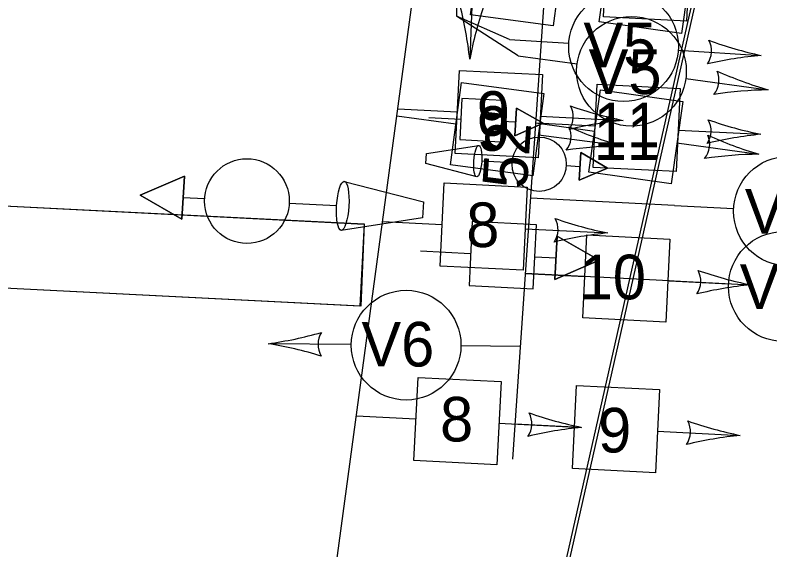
# Model space of a CAD drawing. Extents: x 647787 to 668496, y 640478 to 654412.
# Drawn here: x 659804.4 to 659859.5, y 647427.8 to 647466.8 of the extents above; entities that cross this region are included whole.
import ezdxf

# ---------------------------------------------------------------- set-up
doc = ezdxf.new("R2010")
doc.units = 0
for name, color, linetype in [('T_EXIST SIGNAL HEAD', 7, 'Continuous'), ('T_EXIST_SIGNAL_HEAD_STAGE 2', 7, 'Continuous'), ('TEMP_DETECTION ZONE_Stage 2', 7, 'Continuous'), ('TEMP_DETECTION ZONE_STAGE 3', 7, 'Continuous'), ('TEMP_DETECTION_ZONE_STAGE 5', 7, 'Continuous'), ('TEMP_SIGNAL_HEAD_STAGE 1A', 7, 'Continuous'), ('TEMP_SIGNAL_HEAD_STAGE 2', 7, 'Continuous'), ('TEMP_SIGNAL_HEAD_Stage 3', 7, 'Continuous'), ('TEMP_SIGNAL_HEAD_STAGE 5', 7, 'Continuous'), ('TEMP_SIGNAL_POLES_STAGE 1A', 7, 'Continuous'), ('TEMP_SIGNAL_POLES_STAGE 1B', 7, 'Continuous'), ('TEMP_SIGNAL_POLES_STAGE 2', 7, 'Continuous'), ('TEMP_SIGNAL_POLES_STAGE 3', 7, 'Continuous'), ('TEMP_SIGNAL_POLES_STAGE 5', 7, 'Continuous'), ('TEXT_TEMP_SIGNAL_POLES_STAGE 2', 7, 'Continuous'), ('TEXT_TEMP_SIGNAL_POLES_STAGE 3', 7, 'Continuous'), ('TEXT_TEMP_SIGNAL_POLES_STAGE 4', 7, 'Continuous'), ('TEXT_TEMP_SIGNAL_POLES_STAGE 5', 7, 'Continuous')]:
    doc.layers.add(name, color=color, linetype=linetype)

msp = doc.modelspace()

# ---------------------------------------------------------------- linework, layer by layer
at = {"layer": 'T_EXIST SIGNAL HEAD'}
for points in [[(659837.04, 647460.685), (659836.887, 647457.689), (659839.884, 647457.537), (659840.036, 647460.533)], [(659837.04, 647460.685), (659836.887, 647457.689), (659839.884, 647457.537), (659840.036, 647460.533)], [(659837.04, 647460.685), (659836.887, 647457.689), (659839.884, 647457.537), (659840.036, 647460.533)], [(659837.04, 647460.685), (659836.887, 647457.689), (659839.884, 647457.537), (659840.036, 647460.533)], [(659842.972, 647458.882), (659841.01, 647459.994), (659840.907, 647457.974)], [(659842.972, 647458.882), (659841.01, 647459.994), (659840.907, 647457.974)], [(659842.972, 647458.882), (659841.01, 647459.994), (659840.907, 647457.974)], [(659842.972, 647458.882), (659841.01, 647459.994), (659840.907, 647457.974)], [(659847.662, 647455.617), (659845.711, 647456.75), (659845.588, 647454.731)], [(659847.662, 647455.617), (659845.711, 647456.75), (659845.588, 647454.731)]]:
    msp.add_lwpolyline(points, close=True, dxfattribs=at)
for points in [[(659840.907, 647457.974), (659841.01, 647459.994), (659842.972, 647458.882), (659840.907, 647457.974)], [(659840.907, 647457.974), (659841.01, 647459.994), (659842.972, 647458.882), (659840.907, 647457.974)], [(659840.907, 647457.974), (659841.01, 647459.994), (659842.972, 647458.882), (659840.907, 647457.974)], [(659840.907, 647457.974), (659841.01, 647459.994), (659842.972, 647458.882), (659840.907, 647457.974)], [(659834.622, 647459.306), (659836.963, 647459.187)], [(659834.622, 647459.306), (659836.963, 647459.187)], [(659834.622, 647459.306), (659836.963, 647459.187)], [(659834.622, 647459.306), (659836.963, 647459.187)], [(659839.96, 647459.035), (659840.958, 647458.984)], [(659839.96, 647459.035), (659840.958, 647458.984)], [(659839.96, 647459.035), (659840.958, 647458.984)], [(659839.96, 647459.035), (659840.958, 647458.984)], [(659834.462, 647456.684), (659838.267, 647457.27)], [(659834.462, 647456.684), (659838.267, 647457.27)], [(659834.415, 647455.938), (659834.462, 647456.684)], [(659834.415, 647455.938), (659834.462, 647456.684)], [(659845.588, 647454.731), (659845.711, 647456.75), (659847.662, 647455.617), (659845.588, 647454.731)], [(659845.588, 647454.731), (659845.711, 647456.75), (659847.662, 647455.617), (659845.588, 647454.731)], [(659838.123, 647454.978), (659834.415, 647455.938)], [(659838.123, 647454.978), (659834.415, 647455.938)], [(659840.696, 647455.999), (659838.481, 647456.109)], [(659840.696, 647455.999), (659838.481, 647456.109)], [(659844.651, 647455.802), (659845.649, 647455.741)], [(659844.651, 647455.802), (659845.649, 647455.741)]]:
    msp.add_lwpolyline(points, dxfattribs=at)
msp.add_circle((659842.674, 647455.9), 1.98, dxfattribs=at)
msp.add_circle((659842.674, 647455.9), 1.98, dxfattribs=at)
msp.add_ellipse((659838.195, 647456.124), major_axis=(0.072, 1.146), ratio=0.249111, dxfattribs=at)
msp.add_ellipse((659838.195, 647456.124), major_axis=(0.072, 1.146), ratio=0.249111, dxfattribs=at)
at = {"layer": 'T_EXIST_SIGNAL_HEAD_STAGE 2'}
for points in [[(659813.58, 647453.65), (659816.622, 647451.883), (659816.815, 647455.034)], [(659813.58, 647453.65), (659816.622, 647451.883), (659816.815, 647455.034)], [(659837.795, 647451.727), (659837.558, 647447.053), (659842.232, 647446.816), (659842.469, 647451.49)], [(659837.795, 647451.727), (659837.558, 647447.053), (659842.232, 647446.816), (659842.469, 647451.49)], [(659837.795, 647451.727), (659837.558, 647447.053), (659842.232, 647446.816), (659842.469, 647451.49)], [(659837.795, 647451.727), (659837.558, 647447.053), (659842.232, 647446.816), (659842.469, 647451.49)], [(659847.049, 647448.914), (659843.989, 647450.65), (659843.829, 647447.497)], [(659847.049, 647448.914), (659843.989, 647450.65), (659843.829, 647447.497)], [(659847.049, 647448.914), (659843.989, 647450.65), (659843.829, 647447.497)], [(659847.049, 647448.914), (659843.989, 647450.65), (659843.829, 647447.497)]]:
    msp.add_lwpolyline(points, close=True, dxfattribs=at)
for points in [[(659816.815, 647455.034), (659816.622, 647451.883), (659813.58, 647453.65), (659816.815, 647455.034)], [(659816.815, 647455.034), (659816.622, 647451.883), (659813.58, 647453.65), (659816.815, 647455.034)], [(659828.459, 647454.649), (659834.245, 647453.152)], [(659828.459, 647454.649), (659834.245, 647453.152)], [(659818.276, 647453.363), (659816.719, 647453.458)], [(659818.276, 647453.363), (659816.719, 647453.458)], [(659824.446, 647453.056), (659827.902, 647452.884)], [(659824.446, 647453.056), (659827.902, 647452.884)], [(659834.245, 647453.152), (659834.172, 647451.988)], [(659834.245, 647453.152), (659834.172, 647451.988)], [(659834.172, 647451.988), (659828.236, 647451.074)], [(659834.172, 647451.988), (659828.236, 647451.074)], [(659843.829, 647447.497), (659843.989, 647450.65), (659847.049, 647448.914), (659843.829, 647447.497)], [(659843.829, 647447.497), (659843.989, 647450.65), (659847.049, 647448.914), (659843.829, 647447.497)], [(659843.829, 647447.497), (659843.989, 647450.65), (659847.049, 647448.914), (659843.829, 647447.497)], [(659843.829, 647447.497), (659843.989, 647450.65), (659847.049, 647448.914), (659843.829, 647447.497)], [(659834.024, 647449.576), (659837.677, 647449.39)], [(659834.024, 647449.576), (659837.677, 647449.39)], [(659834.024, 647449.576), (659837.677, 647449.39)], [(659834.024, 647449.576), (659837.677, 647449.39)], [(659842.351, 647449.153), (659843.909, 647449.074)], [(659842.351, 647449.153), (659843.909, 647449.074)], [(659842.351, 647449.153), (659843.909, 647449.074)], [(659842.351, 647449.153), (659843.909, 647449.074)]]:
    msp.add_lwpolyline(points, dxfattribs=at)
msp.add_circle((659821.361, 647453.21), 3.089, dxfattribs=at)
msp.add_circle((659821.361, 647453.21), 3.089, dxfattribs=at)
msp.add_ellipse((659828.347, 647452.862), major_axis=(-0.112, -1.788), ratio=0.249111, dxfattribs=at)
msp.add_ellipse((659828.347, 647452.862), major_axis=(-0.112, -1.788), ratio=0.249111, dxfattribs=at)
at = {"layer": 'TEMP_DETECTION ZONE_Stage 2'}
for p, q in [((659779.974, 647454.075), (659829.909, 647451.539)), ((659829.909, 647451.539), (659829.605, 647445.546)), ((659829.605, 647445.546), (659779.669, 647448.082))]:
    msp.add_line(p, q, dxfattribs=at)
at = {"layer": 'TEMP_DETECTION ZONE_STAGE 3'}
for p, q in [((659779.974, 647454.075), (659829.909, 647451.539)), ((659829.909, 647451.539), (659829.605, 647445.546)), ((659829.605, 647445.546), (659779.669, 647448.082))]:
    msp.add_line(p, q, dxfattribs=at)
at = {"layer": 'TEMP_DETECTION_ZONE_STAGE 5'}
for p, q in [((659779.974, 647454.075), (659829.912, 647451.538)), ((659779.974, 647454.075), (659829.912, 647451.538)), ((659829.912, 647451.538), (659829.676, 647445.543)), ((659829.912, 647451.538), (659829.676, 647445.543)), ((659829.676, 647445.543), (659779.737, 647448.079)), ((659829.676, 647445.543), (659779.737, 647448.079))]:
    msp.add_line(p, q, dxfattribs=at)
at = {"layer": 'TEMP_SIGNAL_HEAD_STAGE 1A'}
for p, q in [((659857.619, 647484.469), (659834.309, 647381.543)), ((659857.619, 647484.469), (659834.309, 647381.543)), ((659857.619, 647484.469), (659834.309, 647381.543)), ((659857.876, 647484.469), (659834.562, 647381.53)), ((659857.876, 647484.469), (659834.562, 647381.53)), ((659857.876, 647484.469), (659834.562, 647381.53))]:
    msp.add_line(p, q, dxfattribs=at)
at = {"layer": 'TEMP_SIGNAL_HEAD_STAGE 2'}
for p, q in [((659836.648, 647491.699), (659836.648, 647466.699)), ((659840.515, 647465), (659836.648, 647466.699)), ((659840.515, 647465), (659844.837, 647464.723)), ((659852.82, 647464.212), (659858.873, 647463.824)), ((659832.362, 647459.925), (659836.704, 647459.705)), ((659842.759, 647459.398), (659848.792, 647459.091)), ((659831.256, 647451.721), (659835.597, 647451.5)), ((659841.652, 647451.193), (659847.685, 647450.887))]:
    msp.add_line(p, q, dxfattribs=at)
for points in [[(659836.55, 647456.676), (659836.857, 647462.733), (659842.913, 647462.426), (659842.605, 647456.369)], [(659835.443, 647448.472), (659835.751, 647454.529), (659841.806, 647454.221), (659841.499, 647448.165)]]:
    msp.add_lwpolyline(points, close=True, dxfattribs=at)
msp.add_circle((659848.829, 647464.468), 4, dxfattribs=at)
for centre, radius, start, end in [((659853.617, 647464.16), 1.629, 324.4869, 28.1816), ((659865.132, 647492.621), 29.47, 249.9979, 257.736), ((659861.417, 647434.462), 29.472, 94.9536, 102.6917), ((659843.532, 647459.358), 1.629, 325.2481, 28.9427), ((659854.674, 647487.97), 29.472, 250.749, 258.4871), ((659851.721, 647429.765), 29.472, 95.7037, 103.4418), ((659842.425, 647451.153), 1.629, 325.2481, 28.9427), ((659853.567, 647479.765), 29.472, 250.749, 258.4871), ((659850.614, 647421.56), 29.472, 95.7037, 103.4418)]:
    msp.add_arc(centre, radius, start, end, dxfattribs=at)
at = {"layer": 'TEMP_SIGNAL_HEAD_Stage 3'}
for p, q in [((659836.648, 647491.699), (659836.648, 647466.699)), ((659841.152, 647463.797), (659836.648, 647466.699)), ((659841.152, 647463.797), (659845.443, 647463.214)), ((659853.37, 647462.135), (659859.379, 647461.317)), ((659832.295, 647459.428), (659836.604, 647458.852)), ((659842.614, 647458.049), (659848.601, 647457.25)), ((659829.344, 647437.549), (659833.685, 647437.329)), ((659839.741, 647437.022), (659845.773, 647436.716))]:
    msp.add_line(p, q, dxfattribs=at)
for points in [[(659837.676, 647466.784), (659838.483, 647472.794), (659844.492, 647471.988), (659843.685, 647465.977)], [(659836.203, 647455.847), (659837.006, 647461.858), (659843.015, 647461.055), (659842.212, 647455.044)], [(659833.532, 647434.301), (659833.839, 647440.357), (659839.894, 647440.05), (659839.587, 647433.993)]]:
    msp.add_lwpolyline(points, close=True, dxfattribs=at)
msp.add_circle((659849.407, 647462.674), 4, dxfattribs=at)
for centre, radius, start, end in [((659854.161, 647462.027), 1.629, 320.4041, 24.0987), ((659867.674, 647489.596), 29.47, 245.915, 253.6531), ((659859.827, 647431.849), 29.472, 90.8707, 98.6088), ((659843.381, 647457.946), 1.629, 320.5437, 24.2383), ((659856.832, 647485.548), 29.472, 246.0446, 253.7827), ((659849.115, 647427.781), 29.472, 90.9993, 98.7375), ((659840.514, 647436.982), 1.629, 325.2481, 28.9427), ((659851.656, 647465.594), 29.472, 250.749, 258.4871), ((659848.703, 647407.389), 29.472, 95.7037, 103.4418)]:
    msp.add_arc(centre, radius, start, end, dxfattribs=at)
at = {"layer": 'TEMP_SIGNAL_HEAD_STAGE 5'}
for p, q in [((659842.416, 647458.914), (659846.721, 647458.309)), ((659842.416, 647458.914), (659846.757, 647458.694)), ((659852.812, 647458.386), (659858.845, 647458.08)), ((659852.725, 647457.466), (659858.706, 647456.625)), ((659852.534, 647452.893), (659842.04, 647453.426)), ((659852.534, 647452.893), (659856.859, 647452.674)), ((659852.158, 647447.405), (659841.664, 647447.938)), ((659841.664, 647447.938), (659846.006, 647447.718)), ((659852.061, 647447.41), (659858.093, 647447.104)), ((659852.158, 647447.405), (659856.483, 647447.186)), ((659828.97, 647442.748), (659822.906, 647442.811)), ((659828.97, 647442.748), (659822.906, 647442.811)), ((659841.3, 647442.62), (659836.97, 647442.665)), ((659841.3, 647442.62), (659836.97, 647442.665)), ((659840.912, 647436.962), (659845.254, 647436.742)), ((659840.912, 647436.962), (659845.254, 647436.742)), ((659851.309, 647436.434), (659857.342, 647436.128)), ((659851.309, 647436.434), (659857.342, 647436.128))]:
    msp.add_line(p, q, dxfattribs=at)
for points in [[(659847.05, 647466.282), (659847.894, 647472.287), (659853.898, 647471.443), (659853.054, 647465.438)], [(659847.355, 647466.641), (659847.663, 647472.698), (659853.718, 647472.391), (659853.411, 647466.334)], [(659846.299, 647455.306), (659847.142, 647461.312), (659853.147, 647460.468), (659852.303, 647454.463)], [(659846.604, 647455.665), (659846.911, 647461.722), (659852.966, 647461.415), (659852.659, 647455.358)], [(659845.852, 647444.689), (659846.159, 647450.746), (659852.214, 647450.439), (659851.907, 647444.382)], [(659845.1, 647433.713), (659845.407, 647439.77), (659851.463, 647439.463), (659851.155, 647433.406)], [(659845.1, 647433.713), (659845.407, 647439.77), (659851.463, 647439.463), (659851.155, 647433.406)]]:
    msp.add_lwpolyline(points, close=True, dxfattribs=at)
for centre in [(659860.854, 647452.471), (659860.478, 647446.983), (659832.97, 647442.706), (659832.97, 647442.706)]:
    msp.add_circle(centre, 4, dxfattribs=at)
for centre, radius, start, end in [((659853.585, 647458.346), 1.629, 325.2481, 28.9427), ((659864.728, 647486.959), 29.472, 250.749, 258.4871), ((659853.491, 647457.357), 1.629, 320.1547, 23.8494), ((659861.774, 647428.753), 29.472, 95.7037, 103.4418), ((659867.129, 647484.867), 29.472, 245.6556, 253.3937), ((659859.02, 647427.154), 29.472, 90.6104, 98.3485), ((659852.834, 647447.37), 1.629, 325.2481, 28.9427), ((659863.976, 647475.983), 29.472, 250.749, 258.4871), ((659861.023, 647417.777), 29.472, 95.7037, 103.4418), ((659818.792, 647471.994), 29.472, 278.0238, 285.7619), ((659818.792, 647471.994), 29.472, 278.0238, 285.7619), ((659828.172, 647442.757), 1.629, 147.5572, 211.2518), ((659828.172, 647442.757), 1.629, 147.5572, 211.2518), ((659818.197, 647413.72), 29.47, 73.0681, 80.8063), ((659818.197, 647413.72), 29.47, 73.0681, 80.8063), ((659852.082, 647436.394), 1.629, 325.2481, 28.9427), ((659852.082, 647436.394), 1.629, 325.2481, 28.9427), ((659863.224, 647465.007), 29.472, 250.749, 258.4871), ((659863.224, 647465.007), 29.472, 250.749, 258.4871), ((659860.271, 647406.801), 29.472, 95.7037, 103.4418), ((659860.271, 647406.801), 29.472, 95.7037, 103.4418)]:
    msp.add_arc(centre, radius, start, end, dxfattribs=at)
at = {"layer": 'TEMP_SIGNAL_POLES_STAGE 1A'}
for p, q in [((659844.29, 647486.275), (659840.737, 647434.397)), ((659837.85, 647469.589), (659837.612, 647463.553)), ((659842.416, 647458.914), (659846.757, 647458.694)), ((659852.812, 647458.386), (659858.845, 647458.08)), ((659852.534, 647452.893), (659842.04, 647453.426)), ((659852.534, 647452.893), (659856.859, 647452.674)), ((659841.664, 647447.938), (659846.006, 647447.718)), ((659852.061, 647447.41), (659858.093, 647447.104)), ((659828.97, 647442.748), (659822.906, 647442.811)), ((659841.3, 647442.62), (659836.97, 647442.665)), ((659840.912, 647436.962), (659845.254, 647436.742)), ((659851.309, 647436.434), (659857.342, 647436.128))]:
    msp.add_line(p, q, dxfattribs=at)
for points in [[(659847.355, 647466.641), (659847.663, 647472.698), (659853.718, 647472.391), (659853.411, 647466.334)], [(659846.604, 647455.665), (659846.911, 647461.722), (659852.966, 647461.415), (659852.659, 647455.358)], [(659845.852, 647444.689), (659846.159, 647450.746), (659852.214, 647450.439), (659851.907, 647444.382)], [(659845.1, 647433.713), (659845.407, 647439.77), (659851.463, 647439.463), (659851.155, 647433.406)]]:
    msp.add_lwpolyline(points, close=True, dxfattribs=at)
for centre in [(659860.854, 647452.471), (659832.97, 647442.706)]:
    msp.add_circle(centre, 4, dxfattribs=at)
for centre, radius, start, end in [((659808.319, 647460.294), 29.472, 6.3485, 14.0866), ((659866.554, 647457.996), 29.472, 161.3938, 169.1319), ((659853.585, 647458.346), 1.629, 325.2481, 28.9427), ((659864.728, 647486.959), 29.472, 250.749, 258.4871), ((659861.774, 647428.753), 29.472, 95.7037, 103.4418), ((659852.834, 647447.37), 1.629, 325.2481, 28.9427), ((659863.976, 647475.983), 29.472, 250.749, 258.4871), ((659861.023, 647417.777), 29.472, 95.7037, 103.4418), ((659818.792, 647471.994), 29.472, 278.0238, 285.7619), ((659828.172, 647442.757), 1.629, 147.5572, 211.2518), ((659818.197, 647413.72), 29.47, 73.0681, 80.8063), ((659852.082, 647436.394), 1.629, 325.2481, 28.9427), ((659863.224, 647465.007), 29.472, 250.749, 258.4871), ((659860.271, 647406.801), 29.472, 95.7037, 103.4418)]:
    msp.add_arc(centre, radius, start, end, dxfattribs=at)
at = {"layer": 'TEMP_SIGNAL_POLES_STAGE 1B'}
for p, q in [((659779.974, 647454.075), (659829.912, 647451.538)), ((659829.912, 647451.538), (659829.676, 647445.543)), ((659829.676, 647445.543), (659779.737, 647448.079))]:
    msp.add_line(p, q, dxfattribs=at)
at = {"layer": 'TEMP_SIGNAL_POLES_STAGE 2'}
msp.add_line((659823.607, 647395.017), (659836.648, 647491.699), dxfattribs=at)
at = {"layer": 'TEMP_SIGNAL_POLES_STAGE 3'}
msp.add_line((659823.607, 647395.017), (659836.648, 647491.699), dxfattribs=at)
at = {"layer": 'TEMP_SIGNAL_POLES_STAGE 5'}
msp.add_line((659844.29, 647486.275), (659840.737, 647434.397), dxfattribs=at)
msp.add_line((659844.29, 647486.275), (659840.737, 647434.397), dxfattribs=at)

# ---------------------------------------------------------------- texts
at = {"layer": 'TEXT_TEMP_SIGNAL_POLES_STAGE 2'}
for s, p in [('V5', (659845.9, 647462.968)), ('9', (659838.124, 647457.966)), ('8', (659837.357, 647449.857))]:
    msp.add_text(s, height=3.25, dxfattribs=at).set_placement(p)
at = {"layer": 'TEXT_TEMP_SIGNAL_POLES_STAGE 3'}
for s, p in [('V5', (659846.282, 647461.01)), ('9', (659838.124, 647456.874)), ('8', (659835.445, 647435.686))]:
    msp.add_text(s, height=3.25, dxfattribs=at).set_placement(p)
at = {"layer": 'TEXT_TEMP_SIGNAL_POLES_STAGE 4'}
for s, rotation, p in [("52'", 86.082, (659841.768, 647454.051)), ('V6', 359.934, (659829.707, 647441.155))]:
    msp.add_text(s, height=3.25, rotation=rotation, dxfattribs=at).set_placement(p)
for s, p in [('11', (659846.656, 647456.204)), ('V5', (659857.302, 647445.342)), ('9', (659846.972, 647434.883))]:
    msp.add_text(s, height=3.25, dxfattribs=at).set_placement(p)
at = {"layer": 'TEXT_TEMP_SIGNAL_POLES_STAGE 5'}
for s, p in [('11', (659846.656, 647457.132)), ('V5', (659857.678, 647450.83)), ('10', (659845.628, 647446.05)), ('9', (659846.972, 647434.883))]:
    msp.add_text(s, height=3.25, dxfattribs=at).set_placement(p)
for s, rotation, p in [("52'", 86.082, (659841.768, 647454.051)), ('V6', 359.934, (659829.707, 647441.155))]:
    msp.add_text(s, height=3.25, rotation=rotation, dxfattribs=at).set_placement(p)

doc.saveas('drawing.dxf')
